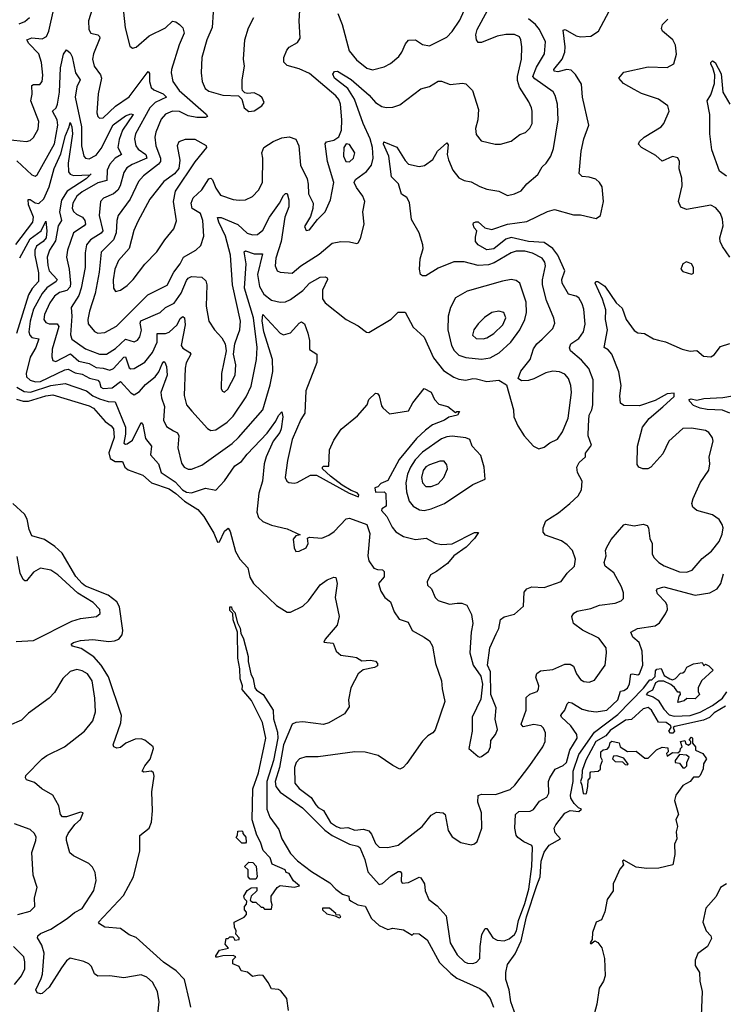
# Model space of a CAD drawing. Extents: x 1468344 to 1613994, y 525695 to 643861.
# Tile 389 of 427: x 1578415 to 1582468, y 611512 to 617182. Entities that reach past the tile are written whole.
import ezdxf

# ---------------------------------------------------------------- set-up
doc = ezdxf.new("R2010")
doc.units = 0

msp = doc.modelspace()

# ---------------------------------------------------------------- linework, layer by layer
at = {"layer": '0CON10XD'}
for points in [[(1578507.6, 615295), (1578475, 615239.2), (1578451.9, 615145), (1578455, 615124.5), (1578475.2, 615105.2), (1578506.9, 615096.9), (1578535, 615098.4), (1578675, 615165.2), (1578695, 615169.6), (1578735, 615147.6), (1578775, 615140.8), (1578818, 615118), (1578865, 615105.2), (1578874.2, 615095), (1578882.4, 615065), (1578895, 615057.6), (1578947.8, 615062.2), (1578995, 615098.4), (1579055, 615032.5), (1579075, 615020.9), (1579105, 615040), (1579138.9, 615081.1), (1579196.1, 615125), (1579216.3, 615153.7), (1579235, 615200), (1579245, 615213.1), (1579250.2, 615210.2), (1579261.5, 615185), (1579264.1, 615135), (1579228.1, 615035), (1579231.9, 615005), (1579250, 614955), (1579243.8, 614875), (1579259.7, 614839.7), (1579300, 614815), (1579323.4, 614803.4), (1579332.3, 614785), (1579326.2, 614716.2), (1579347, 614627), (1579361.4, 614605), (1579385, 614593.6), (1579405, 614593.8), (1579465, 614616.2), (1579638.2, 614741.8), (1579675.2, 614774.8), (1579815, 614934.5), (1579858.1, 615078.1), (1579873, 615155), (1579871, 615225), (1579820.7, 615385), (1579812.4, 615447.6), (1579815, 615483.3), (1579915, 615376.5), (1579935, 615366.2), (1579975, 615377.9), (1580025, 615434.3), (1580038.6, 615441.4), (1580055, 615431.2), (1580075, 615376.7), (1580083.5, 615335), (1580085, 615282.5), (1580126.4, 615256.4), (1580126.8, 615206.8), (1580063.5, 615045), (1580057.5, 614915), (1580035, 614880), (1579983.6, 614765), (1579956.9, 614643.1), (1579944.6, 614544.6), (1579954.2, 614525), (1579965, 614517.5), (1579995, 614513.5), (1580012.6, 614517.4), (1580090.7, 614559.3), (1580125, 614559.6), (1580312, 614455), (1580366, 614434), (1580367.5, 614445), (1580358, 614458), (1580325, 614470), (1580271.7, 614501.7), (1580205, 614554), (1580160, 614595), (1580160, 614605), (1580165, 614610), (1580195, 614610), (1580200, 614705), (1580225, 614760), (1580266.7, 614823.3), (1580360, 614900), (1580416, 614964), (1580426, 614995), (1580465, 615030.8), (1580475, 615030), (1580486.3, 615016.3), (1580498.8, 614958.8), (1580506.8, 614946.8), (1580545, 614912), (1580655, 614930), (1580678.8, 614975), (1580745, 615058.8), (1580785, 615036), (1580804, 614995), (1580828.5, 614968.5), (1580880, 614955), (1580925, 614920), (1580933.6, 614926.4), (1580947.5, 614925), (1580937.5, 614905), (1580886.9, 614893.1), (1580862, 614875), (1580792.1, 614847.9), (1580751.5, 614818.5), (1580700.2, 614769.8), (1580600.3, 614649.7), (1580535, 614527.5), (1580495, 614510), (1580478.3, 614491.7), (1580460, 614485), (1580465, 614460), (1580515, 614462.5), (1580523.6, 614453.6), (1580525, 614380), (1580501.2, 614365), (1580498, 614355), (1580530.3, 614320.3), (1580559.5, 614259.5), (1580581.9, 614231.9), (1580625.3, 614205.3), (1580695, 614188.6), (1580755.5, 614195.5), (1580807.9, 614167.9), (1580845, 614160), (1580905, 614162.8), (1581035, 614228.5), (1581058.3, 614228.3), (1581035, 614194.7), (1580986.1, 614145), (1580915, 614094.7), (1580879.5, 614050.5), (1580816.5, 614003.5), (1580781.1, 613985), (1580761.4, 613945), (1580764, 613925), (1580786.2, 613905), (1580807.8, 613855), (1580825, 613836.5), (1580890, 613815), (1580935, 613821.4), (1580961.7, 613821.7), (1580990.5, 613810.5), (1581017, 613757), (1581024.4, 613705), (1581014.5, 613655), (1581008.1, 613535), (1581026, 613465), (1581071.7, 613401.7), (1581080.8, 613355), (1581070.9, 613269.1), (1581020.5, 613165), (1581020.4, 613085), (1581002.5, 612985), (1581055, 612938.8), (1581065, 612934.2), (1581075, 612938), (1581115, 612968), (1581126.4, 612993.6), (1581129.1, 613030.9), (1581155, 613065.7), (1581167.5, 613095), (1581154, 613154), (1581159.4, 613219.4), (1581127.8, 613295), (1581125.9, 613425.9), (1581108.8, 613465), (1581122.5, 613565), (1581160, 613645), (1581174, 613675), (1581185, 613726.7), (1581206.1, 613743.9), (1581265, 613758.8), (1581316.2, 613805), (1581320, 613885), (1581335, 613904.2), (1581365, 613915.5), (1581435, 613912.3), (1581533.5, 613946.5), (1581568.5, 613995), (1581610, 614035), (1581616.9, 614075), (1581598.5, 614125), (1581567.7, 614157.7), (1581535, 614180.8), (1581443.9, 614213.9), (1581430.8, 614230.8), (1581430, 614255), (1581446, 614295), (1581518.5, 614341.5), (1581584.2, 614395), (1581631.1, 614438.9), (1581651.4, 614475), (1581654.4, 614524.4), (1581627.8, 614575), (1581624.3, 614605), (1581638.1, 614631.9), (1581673.3, 614665), (1581674.3, 614685), (1581708.3, 614731.7), (1581690, 614785), (1581690.8, 614845), (1581694.6, 614905), (1581710, 614935), (1581715.8, 614964.2), (1581717.1, 615107.1), (1581692.2, 615172.2), (1581650.6, 615220.6), (1581587.1, 615275), (1581582.2, 615292.2), (1581590, 615315), (1581634.6, 615345), (1581661.5, 615385), (1581672.2, 615427.8), (1581664.7, 615515), (1581655.3, 615545.3), (1581635, 615579.4), (1581619.9, 615589.9), (1581575, 615601.5), (1581538.9, 615665), (1581537.8, 615685), (1581554.8, 615735), (1581515, 615826.4), (1581484.8, 615865), (1581435, 615897.8), (1581345, 615904.1), (1581245, 615927.7), (1581215, 615918.8), (1581145, 615862), (1581105, 615856.3), (1581055.6, 615885), (1581040.8, 615905), (1581040.8, 615929.2), (1581048.8, 615965), (1581032.7, 615982.7), (1581027.7, 616002.3), (1581028.3, 616011.7), (1581041.9, 616018.1), (1581055, 616016.9), (1581093.1, 615983.1), (1581135, 615973.6), (1581224.8, 616005.2), (1581335, 616019.7), (1581455, 616076.9), (1581495, 616088.9), (1581605, 616058.1), (1581645, 616057.5), (1581735, 616037.5), (1581760, 616055), (1581776.7, 616135), (1581769.5, 616219.5), (1581753.8, 616245), (1581732.9, 616262.9), (1581695, 616274.4), (1581655, 616278.1), (1581636.8, 616296.8), (1581649.4, 616425), (1581664.5, 616495), (1581692.2, 616575), (1581656.4, 616735), (1581650, 616810), (1581616.1, 616866.1), (1581591.8, 616891.8), (1581565.8, 616895.8), (1581515, 616882.3), (1581492.5, 616885), (1581491.5, 616895), (1581540.3, 616955), (1581554.8, 616995), (1581557, 617025), (1581545, 617122.5), (1581556.7, 617125), (1581619.3, 617089.3), (1581645, 617082.5), (1581705, 617087.1), (1581748, 617115), (1581870, 617345)], [(1578345, 616491.1), (1578455, 616480.6), (1578475, 616487.1), (1578495, 616504.3), (1578522.1, 616552.1), (1578524.5, 616595), (1578478.9, 616715), (1578487.3, 616752.7), (1578485, 616802), (1578495, 616808.8), (1578530.5, 616809.5), (1578544.4, 616825), (1578548.1, 616861.9), (1578541.3, 616935), (1578525.3, 616985), (1578467.6, 617045), (1578456.5, 617065), (1578485, 617077.5), (1578545, 617071.4), (1578569.6, 617085), (1578583.4, 617115), (1578610.8, 617245)], [(1578832.5, 617242.5), (1578810.8, 617175), (1578813.8, 617125), (1578825, 617104.4), (1578865, 617094.4), (1578875, 617086), (1578876.2, 617076.2), (1578840, 616985), (1578833.8, 616955), (1578844.7, 616914.7), (1578879.6, 616865), (1578885.4, 616845), (1578867.8, 616755), (1578859.4, 616645), (1578865, 616623.8), (1578875, 616614.3), (1578895, 616616.9), (1578966, 616684), (1579045, 616737.5), (1579155, 616883.8), (1579162.5, 616872.5), (1579162.7, 616825), (1579172, 616792), (1579188.2, 616778.2), (1579240.7, 616755), (1579261.2, 616735), (1579195, 616705.5), (1579164.5, 616674.5), (1579081.6, 616525), (1579076.6, 616495), (1579084.7, 616455), (1579097.1, 616437.1), (1579140.6, 616405), (1579147.1, 616385), (1579061.9, 616348.1), (1579032.2, 616327.8), (1579015, 616301.4), (1578994, 616225), (1578980.5, 616199.5), (1578955, 616179.2), (1578896.9, 616153.1), (1578880.4, 616135), (1578871.9, 616055), (1578893, 615965), (1578885, 615953.4), (1578823.1, 615915), (1578800.6, 615885), (1578791.5, 615838.5), (1578791.6, 615755), (1578768.8, 615635), (1578755, 615592.7), (1578710.8, 615525), (1578715.7, 615475), (1578707.6, 615367.6), (1578715, 615342.7), (1578795, 615286.3), (1578875, 615255.3), (1578915, 615255.2), (1578967.5, 615287.5), (1579025, 615341.6), (1579074.1, 615325.9), (1579093.8, 615336.2), (1579106.6, 615355), (1579116.3, 615393.7), (1579109.2, 615435), (1579112.4, 615447.6), (1579223.5, 615496.5), (1579255.2, 615524.8), (1579305, 615550.3), (1579345, 615607.3), (1579375, 615680.5), (1579385, 615693.8), (1579405, 615702.1), (1579465, 615700), (1579487.4, 615677.4), (1579493.8, 615655), (1579488.3, 615531.7), (1579504.4, 615445), (1579537.5, 615395), (1579579.8, 615349.8), (1579598, 615315), (1579604, 615275), (1579577.5, 615145), (1579576.1, 615056.1), (1579582.7, 615042.7), (1579595, 615036.7), (1579614, 615055), (1579655.5, 615135.5), (1579660, 615195), (1579646, 615255), (1579654.2, 615315), (1579669.3, 615359.3), (1579682.1, 615395), (1579685.9, 615445), (1579641.5, 615655), (1579628.4, 615825), (1579601.1, 615935), (1579561.2, 616015), (1579555, 616042.5), (1579575, 616042.5), (1579672.1, 616002.1), (1579725, 615952.9), (1579756.4, 615943.6), (1579785, 615944.5), (1579815, 615970), (1579854.5, 616045.5), (1579911.4, 616125), (1579935, 616169.4), (1579945, 616181.4), (1579955, 616180), (1579965.2, 616145), (1579964.7, 616105), (1579941.9, 616045), (1579920.4, 615905), (1579890.8, 615809.3), (1579886.5, 615765), (1579897.5, 615735), (1579915, 615727.5), (1579985, 615722.2), (1580034.4, 615765), (1580138.9, 615831.1), (1580215, 615895.6), (1580265, 615904.4), (1580315, 615902.9), (1580356.1, 615893.9), (1580365, 615897.5), (1580378.8, 615921.2), (1580398.6, 616005), (1580390.6, 616075), (1580402, 616135), (1580390.8, 616165), (1580354.8, 616214.8), (1580341.2, 616245), (1580349.4, 616260.6), (1580412.4, 616307.6), (1580440.4, 616345), (1580450.8, 616385), (1580446.8, 616445), (1580432.8, 616495), (1580392.8, 616585), (1580343.3, 616725), (1580304.4, 616785), (1580229, 616845), (1580218.8, 616868.8), (1580227.4, 616882.6), (1580245, 616885.8), (1580325, 616837.7), (1580427.8, 616747.8), (1580465, 616704.6), (1580501.5, 616681.5), (1580525, 616676.2), (1580565, 616678.8), (1580605, 616691.1), (1580725, 616783.8), (1580775, 616797.5), (1580825, 616827.5), (1580845, 616827.1), (1580895, 616808.6), (1580965, 616816.9), (1580985, 616813.1), (1581022.5, 616775), (1581056.9, 616665), (1581054.4, 616605.6), (1581040, 616555), (1581045, 616520), (1581073.3, 616485), (1581154.3, 616464.3), (1581185, 616465.8), (1581245, 616482.5), (1581295, 616521.4), (1581328.5, 616531.5), (1581353, 616557), (1581367.1, 616585), (1581366.2, 616655), (1581363.6, 616675), (1581348, 616708), (1581294.2, 616794.2), (1581282.2, 616832.2), (1581282.4, 616855), (1581305.9, 616955), (1581306.9, 617025), (1581302.1, 617065), (1581293.1, 617083.1), (1581265, 617097.1), (1581215, 617095.9), (1581165, 617086.2), (1581075, 617049.6), (1581055, 617050.6), (1581045.4, 617065.4), (1581043.1, 617095), (1581049.2, 617125), (1581109.7, 617235)], [(1579012.5, 617225), (1579021.9, 617135), (1579050.3, 617030.3), (1579065, 617018.8), (1579085, 617024), (1579161.7, 617088.3), (1579254.6, 617135.4), (1579295, 617172.5), (1579315, 617170), (1579336.2, 617155), (1579354.5, 617134.5), (1579362.1, 617105), (1579332.9, 617037.1), (1579288.9, 616895), (1579286.9, 616875), (1579296.2, 616825), (1579333.2, 616775), (1579488.1, 616638.1), (1579495.8, 616625), (1579485, 616619.4), (1579435, 616618.9), (1579385, 616627.6), (1579335, 616652.3), (1579295, 616655.3), (1579255, 616637.7), (1579230.6, 616609.4), (1579200, 616535), (1579194.2, 616505), (1579198.8, 616455), (1579226.8, 616385), (1579226.2, 616365), (1579215, 616350.4), (1579127.5, 616282.5), (1579099.7, 616250.3), (1579051.4, 616148.6), (1578982.5, 616055), (1578974.2, 616025), (1578970.6, 615955), (1578955.3, 615915), (1578885, 615842.9), (1578873, 615727), (1578849.1, 615605), (1578817, 615503), (1578807.5, 615455), (1578809.4, 615429.4), (1578845.9, 615385.9), (1578866, 615376), (1578905, 615379.6), (1578972.8, 615417.2), (1579153.4, 615596.6), (1579265, 615652.2), (1579302.2, 615727.8), (1579338.8, 615775), (1579359.4, 615815), (1579428.6, 615855), (1579458, 615882), (1579474.7, 615935.3), (1579470.4, 616025), (1579455.7, 616065.7), (1579408.8, 616095), (1579403.6, 616125), (1579413.7, 616156.3), (1579465, 616202.5), (1579505, 616266.1), (1579515, 616269.1), (1579525, 616260), (1579545, 616211.5), (1579570.9, 616170.9), (1579645, 616147.1), (1579678.3, 616141.7), (1579715, 616144.5), (1579755, 616164.4), (1579789.7, 616200.3), (1579813.5, 616245), (1579815.5, 616385), (1579809.5, 616415), (1579821.5, 616445), (1579875, 616479.6), (1579925, 616501.2), (1579966.4, 616506.4), (1580004.6, 616494.6), (1580023.3, 616455), (1580033.1, 616345), (1580070, 616265), (1580077.3, 616235), (1580078.9, 616178.9), (1580104.5, 616125), (1580103.5, 616095), (1580090.9, 616049.1), (1580055, 615990), (1580065, 615968.8), (1580085, 615972.5), (1580129.6, 616030.4), (1580175, 616075.6), (1580205.3, 616145), (1580224.1, 616245), (1580188.2, 616365), (1580173.9, 616466.1), (1580181.7, 616478.3), (1580225, 616487.5), (1580253, 616507), (1580268, 616545), (1580269.5, 616605), (1580263.1, 616695), (1580252.2, 616722.2), (1580235, 616742.7), (1580085, 616871.5), (1580025, 616899.1), (1579955, 616918.1), (1579937.3, 616937.3), (1579935.4, 616965), (1579953.3, 617006.7), (1579967, 617023), (1580015, 617050), (1580031.1, 617075), (1580025.3, 617175.3), (1580028.6, 617235)], [(1579529.6, 617225), (1579523.9, 617136.1), (1579492.7, 617065), (1579463.8, 616965), (1579460.9, 616875), (1579466.2, 616825), (1579483.9, 616785), (1579505, 616769.6), (1579585, 616747.8), (1579675, 616742.5), (1579693.6, 616723.6), (1579708.8, 616675), (1579735, 616654), (1579765, 616656.2), (1579810, 616685), (1579823.3, 616705), (1579812.3, 616732.3), (1579796.7, 616745), (1579765, 616760), (1579726.4, 616756.4), (1579711.2, 616761.2), (1579697.5, 616775), (1579696.7, 616785), (1579695.8, 616835), (1579710.6, 616915), (1579704.4, 616955), (1579711.1, 617065), (1579732.2, 617135), (1579762.9, 617195)], [(1580247.2, 617217.2), (1580271.8, 617155), (1580311.7, 617001.7), (1580355, 616951.5), (1580415, 616902.1), (1580447, 616893), (1580515, 616910.6), (1580549.8, 616930.2), (1580599.2, 616970.8), (1580616.4, 616995), (1580636.7, 617043.3), (1580655, 617063.1), (1580695, 617065.6), (1580735, 617038.9), (1580775, 617032.2), (1580875, 617081.5), (1580905, 617113.1), (1580950, 617180), (1580974.1, 617235)], [(1578398.4, 616368.4), (1578485, 616288.5), (1578505, 616281.4), (1578515, 616288.6), (1578615, 616466.7), (1578634.5, 616575), (1578631.6, 616605), (1578604.7, 616655), (1578624.8, 616675.2), (1578632.1, 616695), (1578644.5, 616765), (1578650.6, 616905), (1578666.6, 616983.4), (1578685, 617007.5), (1578705, 616990.6), (1578717.9, 616967.9), (1578735.9, 616875), (1578764.2, 616835), (1578743.2, 616795), (1578734.8, 616735), (1578770.3, 616565), (1578770.9, 616455), (1578785.3, 616395.3), (1578795, 616384.6), (1578815, 616380.3), (1578855, 616401.8), (1578885, 616439.2), (1578953.8, 616576.2), (1579025, 616628.4), (1579055, 616639.1), (1579068.2, 616635), (1579007.4, 616545), (1578987.9, 616492.1), (1578980, 616445), (1579002.2, 616405), (1578965, 616384.8), (1578935, 616349.1), (1578919, 616315), (1578917.4, 616255), (1578865, 616242.1), (1578775, 616190.9), (1578745, 616164.7), (1578721.4, 616125), (1578717.4, 616097.4), (1578725, 616077.8), (1578742.2, 616062.2), (1578777.3, 616045), (1578789.7, 616025), (1578793.4, 616005), (1578786.1, 615993.9), (1578725.2, 615954.8), (1578690.3, 615855), (1578685.4, 615815), (1578699.5, 615745), (1578707.9, 615665), (1578705, 615643.3), (1578687.3, 615622.7), (1578645, 615610.8), (1578615, 615588.9), (1578588.9, 615551.1), (1578557, 615485), (1578554.7, 615455), (1578565, 615437.7), (1578585, 615430.2), (1578630.8, 615430.7), (1578640.4, 615415), (1578602.2, 615285), (1578599.3, 615240.7), (1578605, 615218.6), (1578624.1, 615214.1), (1578707.1, 615257.1), (1578755, 615214.8), (1578815, 615201.2), (1578855, 615179.4), (1578895.7, 615175.7), (1578935, 615162.8), (1578955, 615172.7), (1579015, 615239.1), (1579025, 615239.5), (1579045, 615177.8), (1579055, 615171.8), (1579075, 615172.9), (1579135, 615210.4), (1579179.7, 615265), (1579206.5, 615325), (1579206.2, 615373.8), (1579255, 615373.9), (1579275, 615381.9), (1579322.8, 615425), (1579339.2, 615460.9), (1579355, 615471.8), (1579365.2, 615465.2), (1579367.6, 615425), (1579344.1, 615305), (1579355, 615290), (1579395.8, 615265.8), (1579400, 615255), (1579373.6, 615205), (1579367.3, 615175), (1579363, 615017), (1579375, 614964.2), (1579407.3, 614927.3), (1579497.2, 614827.2), (1579516.6, 614816.6), (1579545, 614820.4), (1579610, 614865), (1579645, 614899.2), (1579720.2, 615009.8), (1579748.6, 615071.4), (1579779.3, 615225), (1579783.6, 615295), (1579760.9, 615465), (1579710.2, 615635), (1579718.5, 615775), (1579708.1, 615845), (1579715, 615850.5), (1579765, 615833.8), (1579812.7, 615832.7), (1579785.2, 615714.8), (1579796.4, 615645), (1579822, 615602), (1579865, 615566.8), (1579915, 615554.5), (1579945, 615556.5), (1579975, 615571.2), (1580045, 615623.2), (1580084.6, 615665), (1580145, 615698.5), (1580175, 615701.1), (1580185.8, 615695), (1580187.5, 615685), (1580159.1, 615625), (1580159.5, 615575), (1580175, 615551.9), (1580295, 615455.8), (1580365, 615418.8), (1580411.7, 615381.7), (1580425, 615380), (1580555, 615458), (1580595, 615496.7), (1580635, 615496.7), (1580680.9, 615410.9), (1580745, 615352.9), (1580799.2, 615235), (1580855, 615161.5), (1580915, 615123.8), (1580945, 615112.3), (1580985, 615105.4), (1581025, 615115.4), (1581045.9, 615114.1), (1581105, 615097.3), (1581175, 615105.7), (1581219.3, 615079.3), (1581259.4, 614935), (1581261.1, 614895), (1581283.5, 614843.5), (1581320.5, 614785), (1581375, 614725.5), (1581405, 614711.1), (1581435, 614719.4), (1581469.2, 614745), (1581512.9, 614767.1), (1581542.2, 614807.8), (1581573.6, 614886.4), (1581593.6, 615035), (1581589.5, 615075), (1581575.4, 615115), (1581555, 615140.4), (1581525, 615154.6), (1581485, 615157.2), (1581445, 615148.7), (1581376.3, 615113.6), (1581345, 615104.6), (1581305, 615102), (1581286.7, 615115), (1581301.7, 615158.3), (1581355.8, 615225), (1581373.9, 615286.1), (1581394.1, 615315.9), (1581425, 615341.2), (1581485, 615404.3), (1581497.1, 615435), (1581492.3, 615462.3), (1581448.7, 615565), (1581426.9, 615655), (1581426.3, 615683.6), (1581442.7, 615765), (1581439.3, 615785), (1581425, 615809.2), (1581368, 615838), (1581325, 615848), (1581275, 615849.5), (1581245, 615839.2), (1581148.6, 615781.4), (1581115, 615769.5), (1581055.8, 615765.8), (1580975, 615787.7), (1580915, 615787.5), (1580825, 615751.1), (1580755, 615706), (1580735, 615706.2), (1580724.3, 615714.3), (1580718.1, 615745), (1580722.5, 615805), (1580738.6, 615865), (1580737.1, 615885), (1580715.5, 615955), (1580671.9, 616031.9), (1580659.2, 616129.2), (1580645, 616157.5), (1580615, 616176.2), (1580597.4, 616237.4), (1580556.7, 616276.7), (1580541.2, 616395), (1580510.9, 616465), (1580511.9, 616478.1), (1580586.9, 616446.9), (1580635, 616370.5), (1580655, 616349.1), (1580715, 616335.7), (1580747, 616343), (1580795, 616375.8), (1580821.9, 616425), (1580875, 616473.3), (1580882, 616462), (1580878, 616405), (1580884.7, 616375), (1580909.5, 616315), (1580945, 616270.6), (1580975, 616256.7), (1581015, 616248.5), (1581065, 616220.4), (1581106.2, 616206.2), (1581174.6, 616194.6), (1581225, 616169.4), (1581265, 616178.1), (1581302.8, 616197.2), (1581335, 616237.1), (1581400.2, 616289.8), (1581424.4, 616335), (1581446.9, 616355), (1581473.8, 616396.2), (1581489.4, 616440.6), (1581517.1, 616605), (1581513.4, 616695), (1581499.6, 616745), (1581486.7, 616766.7), (1581381.2, 616841.2), (1581371.4, 616855), (1581390.7, 616909.3), (1581437.5, 616985), (1581443.8, 617055), (1581409.7, 617125), (1581386.7, 617155), (1581345, 617187.3)], [(1578412.8, 617157.2), (1578445, 617170.7), (1578472.1, 617195)], [(1582504.5, 615815), (1582462.1, 615875), (1582448.5, 615905), (1582447.8, 615925), (1582467.3, 615995), (1582463.7, 616033.7), (1582451.1, 616065), (1582425, 616098.6), (1582395, 616114.4), (1582255, 616089.2), (1582222.3, 616102.3), (1582210, 616135), (1582230.9, 616225), (1582228.6, 616268.6), (1582213, 616323), (1582215.6, 616365), (1582205, 616387.1), (1582175, 616394.4), (1582115, 616368), (1582078.9, 616398.9), (1581996.2, 616445), (1581980, 616465), (1581985, 616480), (1582012, 616505), (1582108.8, 616565), (1582125.6, 616584.4), (1582156.2, 616655), (1582148.6, 616685), (1582094.2, 616725), (1581996.9, 616756.9), (1581955, 616779.1), (1581892.5, 616815), (1581866, 616845), (1581895, 616880), (1582035, 616910.6), (1582144.3, 616905.7), (1582181.7, 616928.3), (1582197, 616983), (1582192.2, 617035), (1582176.9, 617065), (1582117.5, 617115), (1582112.1, 617132.1), (1582117.1, 617155), (1582148.1, 617185)], [(1582485, 616280), (1582445, 616308.8), (1582402, 616432), (1582390, 616525), (1582389.2, 616635), (1582374, 616715), (1582395, 616750), (1582417.5, 616815), (1582418, 616865), (1582407.5, 616905), (1582395.6, 616925), (1582395.8, 616935), (1582405, 616944.2), (1582421.1, 616935), (1582455, 616869.4), (1582465, 616764.2), (1582505.9, 616695.9)], [(1578393.1, 615886.9), (1578491.1, 616015), (1578494.8, 616045), (1578465.9, 616115), (1578464.2, 616145.8), (1578475, 616146.4), (1578505, 616127.7), (1578525, 616124), (1578555, 616150), (1578585, 616220), (1578614.3, 616325), (1578651.2, 616408.8), (1578678.4, 616515), (1578700.7, 616565), (1578705, 616590), (1578715.2, 616565), (1578719.2, 616525), (1578693.5, 616355), (1578697.1, 616305), (1578705, 616292.3), (1578725, 616284.8), (1578820.7, 616289.3), (1578826.2, 616295), (1578820.7, 616289.3), (1578797.1, 616265), (1578688.3, 616195), (1578656.6, 616143.4), (1578644, 616075), (1578656.4, 616025), (1578635.7, 615995), (1578620.9, 615909.1), (1578586.5, 615855), (1578573.9, 615815), (1578576.5, 615766.5), (1578585.2, 615735), (1578630, 615685), (1578625.7, 615674.3), (1578571.5, 615638.5), (1578544.8, 615605), (1578495.1, 615514.9), (1578475.8, 615445), (1578468.4, 615385), (1578472.6, 615365), (1578485, 615351.8), (1578524.5, 615344.5), (1578507.6, 615295)], [(1578967.1, 615617.1), (1578995, 615623.6), (1579035, 615651.8), (1579068.2, 615685), (1579135, 615774.4), (1579205.6, 615845), (1579251.5, 615915), (1579303.3, 615976.7), (1579317.4, 616022.6), (1579301.6, 616135), (1579312.1, 616195), (1579426.1, 616363.9), (1579492.5, 616445), (1579490, 616455), (1579425, 616491.9), (1579367.6, 616492.4), (1579332.4, 616477.6), (1579321.9, 616455), (1579337.8, 616372.2), (1579331.4, 616325), (1579306, 616295), (1579245, 616249.4), (1579165, 616148.5), (1579095, 616020.6), (1579072.7, 615967.3), (1579046.2, 615865), (1578985, 615794.4), (1578963.2, 615745), (1578953.1, 615683.1), (1578955.5, 615635.5), (1578967.1, 615617.1)], [(1580315, 616363.1), (1580337.9, 616385), (1580344.4, 616415), (1580315, 616463.3), (1580295, 616467.5), (1580281.2, 616445), (1580280.5, 616395), (1580294.4, 616365), (1580315, 616363.1)], [(1578415, 615811.2), (1578475, 615920.6), (1578537.8, 615965), (1578565, 616022.5), (1578571.6, 615965), (1578567.6, 615925), (1578551.1, 615905), (1578511.5, 615878.5), (1578502, 615855), (1578502.6, 615825), (1578522.7, 615725), (1578523.9, 615675), (1578486.4, 615633.6), (1578465, 615597.3), (1578396.1, 615373.9)], [(1582285, 615716.7), (1582295, 615722.5), (1582295.8, 615755), (1582285, 615776.2), (1582255, 615787.1), (1582235, 615776.7), (1582223.8, 615745), (1582235, 615732.5), (1582285, 615716.7)], [(1581075, 615227.5), (1581125, 615234.3), (1581177.5, 615262.5), (1581244.7, 615325), (1581295.8, 615395), (1581323.8, 615455), (1581333.8, 615496.2), (1581331.2, 615555), (1581295.4, 615665.4), (1581275, 615680.8), (1581245, 615685.7), (1581195, 615676.4), (1580991.9, 615618.1), (1580925, 615579.2), (1580896.7, 615525), (1580883.5, 615475), (1580881.8, 615395), (1580902.2, 615305), (1580917.2, 615277.2), (1580945, 615250.4), (1580985, 615236.4), (1581075, 615227.5)], [(1582118.4, 614951.5), (1582185, 615012.6), (1582185, 615030.8), (1582145, 615027.5), (1582075, 614988.9), (1581985, 614958.8), (1581895, 614959.2), (1581875, 614973.3), (1581871.8, 615015), (1581879.2, 615075), (1581865, 615154.2), (1581826.1, 615255), (1581805, 615281.5), (1581781.9, 615295), (1581800.8, 615395), (1581788.9, 615455), (1581791.4, 615511.4), (1581772.1, 615572.1), (1581728.8, 615665), (1581732.5, 615675), (1581745, 615673.8), (1581785, 615647.5), (1581851.2, 615551.2), (1581885, 615520.8), (1581908.9, 615455), (1581955, 615391.8), (1581975, 615379.4), (1582014.3, 615374.3), (1582065, 615343.8), (1582095, 615336), (1582135, 615325.8), (1582230, 615285), (1582277, 615273), (1582315, 615276.2), (1582354.2, 615244.2), (1582395, 615240.8), (1582415, 615252.7), (1582450.6, 615299.4), (1582505, 615316.2)], [(1581085, 615344.6), (1581105, 615349.5), (1581145, 615374.5), (1581197.3, 615425), (1581215.4, 615465), (1581204.2, 615495), (1581175, 615503.5), (1581135, 615495.5), (1581092.7, 615467.3), (1581055, 615430), (1581030, 615395), (1581023.1, 615365), (1581045, 615346.7), (1581085, 615344.6)], [(1578398.9, 615065), (1578441.6, 615041.6), (1578477.3, 615037.3), (1578595, 615074.6), (1578676.2, 615086.2), (1578799.5, 615045), (1578835.9, 615015.9), (1578875, 614999.3), (1578925, 614983.5), (1578965, 614981.2), (1579023.7, 614835), (1579024.4, 614795.6), (1579015, 614744), (1579025, 614736.7), (1579035, 614738.8), (1579065, 614759.5), (1579115, 614861.2), (1579125, 614850), (1579140.5, 614770.5), (1579173.5, 614725), (1579168.5, 614675), (1579214, 614624), (1579229.3, 614575), (1579311.2, 614521.2), (1579352.1, 614475), (1579375, 614460.3), (1579405, 614457.2), (1579485, 614484.7), (1579545, 614471.9), (1579595, 614526.5), (1579655, 614613.3), (1579693.3, 614636.7), (1579725, 614679.2), (1579840.2, 614799.8), (1579891.1, 614868.9), (1579905, 614902.5), (1579925, 614923.3), (1579931.1, 614895), (1579921.6, 614825), (1579914.2, 614805), (1579875.6, 614754.4), (1579834.1, 614665), (1579823.9, 614623.9), (1579813.2, 614525), (1579792, 614455), (1579780.6, 614345), (1579790, 614315), (1579815, 614292.5), (1579865, 614270), (1579955, 614249.4), (1580030, 614215), (1580005, 614210), (1579990.3, 614189.7), (1579995, 614140), (1580005, 614120), (1580025, 614122), (1580065, 614141.2), (1580076.2, 614165), (1580073.3, 614196.7), (1580085, 614201.2), (1580155, 614196.4), (1580195, 614212.9), (1580225.6, 614235), (1580295, 614307.8), (1580315, 614310.5), (1580415.2, 614275.2), (1580432.6, 614222.6), (1580420, 614095), (1580426.3, 614066.3), (1580453.9, 614023.9), (1580475, 614015.6), (1580504.3, 614014.3), (1580514.2, 614004.2), (1580515, 613973.3), (1580481.9, 613935), (1580495, 613890), (1580518.8, 613855), (1580550, 613830), (1580572.6, 613772.6), (1580599.8, 613729.8), (1580651.7, 613711.7), (1580676.2, 613665), (1580745.3, 613625.3), (1580775.7, 613605), (1580792.5, 613575), (1580810.6, 613475), (1580844.3, 613375), (1580847.6, 613327.6), (1580863.5, 613255), (1580807.2, 613092.8), (1580794, 613075), (1580765, 613057.5), (1580735, 613026), (1580645, 612898.8), (1580623.3, 612875), (1580605, 612866.2), (1580565, 612886), (1580480, 612945), (1580404.1, 612964.1), (1580344.5, 612965.5), (1580135, 612936.9), (1580063.2, 612936.8), (1580026.2, 612925), (1580007.1, 612905), (1579997.8, 612875), (1579999.5, 612785), (1580025, 612753.5), (1580093.4, 612703.4), (1580120.6, 612660.6), (1580134.6, 612645), (1580165, 612627.3), (1580205, 612558), (1580238.9, 612535), (1580265, 612526.4), (1580305, 612530.5), (1580345, 612515.3), (1580395, 612520.8), (1580425, 612510), (1580442, 612492), (1580465, 612438), (1580485, 612415.8), (1580535, 612414.4), (1580595, 612428.1), (1580732.5, 612535), (1580785, 612600.8), (1580815, 612618), (1580854.2, 612614.2), (1580865.3, 612605.3), (1580882.2, 612512.2), (1580905.6, 612475.6), (1580955, 612442.5), (1581015, 612430), (1581035, 612436.2), (1581050.5, 612449.5), (1581077.5, 612525), (1581074.5, 612615), (1581054.6, 612675.4), (1581055.5, 612714.5), (1581075, 612722.2), (1581155, 612719.2), (1581240.5, 612749.5), (1581267.3, 612772.7), (1581353.4, 612886.6), (1581428.9, 612995), (1581441.1, 613025), (1581442.7, 613075), (1581431.9, 613101.9), (1581418.6, 613115), (1581377.1, 613122.9), (1581315, 613110.4), (1581304.1, 613124.1), (1581331.3, 613205), (1581332.1, 613277.9), (1581352.4, 613297.6), (1581395, 613312.9), (1581403.5, 613326.5), (1581404.5, 613345), (1581388.5, 613395), (1581392.8, 613417.2), (1581415, 613432.2), (1581485, 613440), (1581555, 613470), (1581585, 613470.6), (1581605, 613458), (1581622.2, 613415), (1581645, 613382), (1581665, 613370), (1581695, 613366), (1581725, 613378), (1581786.9, 613465), (1581795.6, 613535), (1581791.9, 613565), (1581750.5, 613620.5), (1581656, 613666), (1581604.2, 613705), (1581595.8, 613745), (1581606, 613765), (1581625, 613776.4), (1581705, 613791.5), (1581755, 613810.9), (1581845, 613821.9), (1581878.8, 613835), (1581892.1, 613847.9), (1581892.1, 613882.1), (1581881.4, 613915), (1581836.1, 613996.1), (1581787.5, 614035), (1581780.5, 614055), (1581793.6, 614095), (1581789.6, 614125), (1581796.7, 614145), (1581821.9, 614188.1), (1581895, 614272), (1581905, 614275.8), (1581955, 614267.5), (1582005, 614277.5), (1582028.6, 614268.6), (1582036, 614255), (1582044.4, 614195), (1582057.8, 614165), (1582058.2, 614105), (1582066.7, 614085), (1582095.7, 614055.7), (1582126.1, 614036.1), (1582215, 614002.2), (1582255, 613999.3), (1582288, 614012), (1582345, 614078.6), (1582399.8, 614120.2), (1582444.1, 614175.9), (1582460.8, 614219.2), (1582466.2, 614255), (1582461.2, 614275), (1582443.3, 614303.3), (1582405, 614330.5), (1582315, 614355.6), (1582291.4, 614375), (1582285.7, 614395), (1582293.1, 614425), (1582335, 614514), (1582385, 614587.5), (1582390.4, 614625), (1582386.4, 614665), (1582410, 614755), (1582405, 614773.8), (1582384, 614805), (1582365, 614816.5), (1582285, 614830.4), (1582235, 614827.7), (1582154.7, 614755.3), (1582118.3, 614681.7), (1582050.8, 614605), (1582032.5, 614595), (1582004.5, 614594.5), (1581981.2, 614605), (1581971.2, 614621.2), (1581973.6, 614725), (1582002.6, 614835), (1582040.2, 614885), (1582118.4, 614951.5)], [(1578396.6, 614996.6), (1578435, 614985.5), (1578465, 614985.1), (1578565, 615016.4), (1578605, 615020.6), (1578815, 614957.4), (1578839.6, 614945), (1578907.7, 614867.7), (1578942.7, 614842.7), (1578955.2, 614825), (1578958.3, 614775), (1578927.9, 614687.9), (1578936.1, 614655), (1578965, 614637.4), (1579006.7, 614636.7), (1579020.8, 614605), (1579039.1, 614589.1), (1579125, 614558.7), (1579175.1, 614515.1), (1579275, 614480.2), (1579315, 614453.6), (1579365, 614408.5), (1579440.2, 614360.2), (1579475, 614321.5), (1579533.5, 614225), (1579555, 614172.5), (1579565.4, 614174.6), (1579595, 614236.2), (1579615, 614253.3), (1579626.9, 614235), (1579658.7, 614118.7), (1579683.5, 614075), (1579728.5, 614025), (1579740.6, 613970.6), (1579760.9, 613935), (1579895, 613809.1), (1579955, 613769.5), (1579975, 613770.6), (1580045, 613804), (1580077.5, 613835), (1580145, 613927.5), (1580185, 613955.8), (1580225, 613972), (1580235, 613970), (1580244.4, 613934.4), (1580232.5, 613855), (1580254.6, 613745), (1580242.8, 613695), (1580174.5, 613615), (1580166.7, 613596.7), (1580220.9, 613590.9), (1580238.6, 613545), (1580265, 613522.2), (1580333, 613513), (1580355, 613508), (1580385, 613489.2), (1580435, 613493.1), (1580465, 613488), (1580476.2, 613475), (1580475, 613460), (1580459.1, 613450.9), (1580392.9, 613437.1), (1580365, 613413.8), (1580323, 613335), (1580308, 613265), (1580312, 613225), (1580285, 613184.6), (1580195, 613133.4), (1580165, 613122.7), (1580045, 613139.1), (1580005, 613134.7), (1579985, 613124.3), (1579935, 613005.4), (1579911.6, 612875), (1579887.2, 612795), (1579890.9, 612765), (1579915, 612732.5), (1580043.9, 612643.9), (1580173, 612515), (1580215, 612484.6)], [(1582504.5, 614915), (1582463.4, 614933.4), (1582375, 614937.5), (1582335, 614945.3), (1582295, 614960.4), (1582273.3, 614985), (1582271.2, 614995), (1582281.5, 614998.5), (1582315, 614990), (1582355, 615000.5), (1582464.6, 615005.4), (1582565, 615022.5)], [(1580745, 614356.2), (1580785, 614364.6), (1580861.9, 614395), (1581025, 614505.6), (1581096.2, 614535), (1581090, 614605), (1581071.7, 614671.7), (1581022, 614725), (1581006.7, 614765), (1580984.5, 614774.5), (1580905, 614782.5), (1580875, 614779.3), (1580845, 614767.3), (1580735, 614691.4), (1580693.5, 614646.5), (1580665.6, 614605), (1580648.8, 614565), (1580639.1, 614515), (1580642.2, 614462.2), (1580658.4, 614408.4), (1580680.5, 614380.5), (1580718.3, 614358.3), (1580745, 614356.2)], [(1580785, 614493.3), (1580825, 614508.1), (1580858.8, 614545), (1580878.5, 614595), (1580875, 614618.8), (1580859.1, 614639.1), (1580835, 614640), (1580775, 614617.6), (1580755, 614605.9), (1580738.8, 614585), (1580728.9, 614545), (1580735, 614514.4), (1580755, 614493.3), (1580785, 614493.3)], [(1579400, 611495), (1579392.4, 611532.4), (1579364, 611655), (1579316.2, 611705), (1579244.2, 611754.2), (1579085, 611896.2), (1579045, 611910.9), (1578995, 611948.2), (1578905, 611956), (1578875, 611974.2), (1578868, 611985), (1579012.6, 612137.4), (1579070.8, 612245), (1579106.5, 612395), (1579107.1, 612482.9), (1579160.6, 612525), (1579175, 612560), (1579179.5, 612625), (1579175.2, 612735), (1579188.9, 612825), (1579186.5, 612845), (1579173.8, 612853.8), (1579129.3, 612849.3), (1579121.2, 612855), (1579135.6, 612885), (1579166.7, 612923.3), (1579185.5, 612985), (1579183.1, 612995), (1579135, 613033.5), (1579115, 613041.2), (1579080.8, 613039.2), (1579026.2, 613015), (1578995, 612990.8), (1578975, 612986.2), (1578956.7, 612995), (1578954, 613005), (1578997.6, 613132.4), (1579001.8, 613175), (1578926.8, 613396.8), (1578884.7, 613464.7), (1578841.9, 613511.9), (1578769.8, 613559.8), (1578720, 613575), (1578712, 613585), (1578725.8, 613595), (1578765, 613606.4), (1578836.9, 613613.1), (1578929, 613601), (1578962, 613605), (1578985.5, 613615), (1579005, 613639.4), (1579009.8, 613665), (1578989.3, 613800.7), (1578975, 613829), (1578925, 613868.6), (1578795, 613920.5), (1578774.3, 613934.3), (1578737.8, 613975), (1578658.8, 614108.8), (1578618.2, 614148.2), (1578558.5, 614188.5), (1578485, 614210), (1578470.4, 614245), (1578457.8, 614305), (1578443.4, 614335), (1578375.8, 614395.8)], [(1578395, 613601.5), (1578495, 613606), (1578715, 613717.5), (1578765, 613733.6), (1578857.5, 613745), (1578878.7, 613761.3), (1578875.7, 613785), (1578838.1, 613825), (1578750.1, 613880.1), (1578635.6, 613985), (1578595, 614011.9), (1578535, 614022.9), (1578495, 614000), (1578455, 613950.5), (1578445, 613950), (1578435, 613958.6), (1578418.2, 613995), (1578400.1, 614090.1)], [(1580215, 612484.6), (1580315, 612433.4), (1580362.2, 612422.2), (1580374, 612414), (1580402.8, 612345), (1580420.6, 612275), (1580485, 612201.8), (1580505, 612207.5), (1580555, 612251.5), (1580595.7, 612275.7), (1580606.6, 612276.6), (1580615, 612267.5), (1580611.9, 612221.9), (1580618.3, 612208.3), (1580655, 612213.5), (1580715, 612244), (1580725, 612240), (1580746.9, 612205), (1580750.5, 612165), (1580771.9, 612115), (1580818.8, 612078.8), (1580870.8, 612020.7), (1580894.7, 611865), (1580935, 611797.1), (1580976.4, 611756.4), (1580995, 611747.5), (1581025, 611745.6), (1581045.4, 611754.6), (1581064.3, 611775), (1581066.6, 611845), (1581076.7, 611913.3), (1581095, 611948), (1581105, 611947.5), (1581140.4, 611895), (1581165, 611880), (1581205, 611876.2), (1581235, 611889.3), (1581265, 611914.3), (1581275.8, 611935), (1581287.8, 611995), (1581325, 612091.6), (1581347, 612175), (1581363.9, 612305), (1581369.3, 612415), (1581365, 612425.5), (1581317.9, 612447.9), (1581285, 612471.4), (1581275, 612486), (1581266.5, 612525), (1581270, 612605), (1581288.9, 612621.1), (1581355, 612624.4), (1581375, 612632.9), (1581409.4, 612680.6), (1581452, 612705), (1581463.2, 612726.8), (1581461.5, 612795), (1581468.2, 612815), (1581498.5, 612865), (1581545, 612887.7), (1581564.6, 612905), (1581583.3, 612975), (1581625.4, 613045), (1581623.8, 613065), (1581589.2, 613115), (1581535.3, 613165.3), (1581532.1, 613175), (1581536.9, 613185), (1581554.4, 613205.6), (1581568.3, 613241.8), (1581578.2, 613251.8), (1581595, 613247.6), (1581655, 613211.9), (1581691.3, 613201.3), (1581735, 613196.6), (1581797.1, 613205), (1581860.3, 613265), (1581875, 613314.2), (1581895, 613318.5), (1581915, 613332.9), (1581926.5, 613356.5), (1581935, 613412), (1581945, 613415.6), (1581975, 613408.5), (1581985.4, 613415), (1582004.5, 613465), (1582000.9, 613545), (1581983.1, 613595), (1581946.3, 613626.3), (1581935.8, 613655), (1581973.6, 613676.4), (1582075, 613690.9), (1582100.7, 613709.3), (1582135, 613760), (1582146.4, 613785), (1582145, 613808), (1582137.1, 613825), (1582088.3, 613875), (1582081.9, 613895), (1582087.3, 613905), (1582125, 613916.1), (1582305, 613867.5), (1582389.6, 613880.4), (1582432.2, 613905), (1582452.3, 613935), (1582468.9, 613991.1)], [(1579963.3, 611475), (1579953.3, 611545), (1579919.3, 611589.3), (1579906.4, 611596.4), (1579865, 611600), (1579847, 611637), (1579816.7, 611676.7), (1579795, 611680), (1579755, 611672.5), (1579727, 611697), (1579690, 611705), (1579680, 611730), (1579642.5, 611745), (1579643, 611767), (1579660, 611785), (1579645, 611792.5), (1579585, 611791.2), (1579555, 611783.3), (1579543.8, 611783.8), (1579545, 611790), (1579566.4, 611823.6), (1579617.5, 611835), (1579598.3, 611858.3), (1579605, 611890), (1579615, 611890), (1579625, 611900), (1579645, 611900), (1579655, 611880), (1579680, 611885), (1579680, 611895), (1579660, 611915), (1579662.5, 611935), (1579652.5, 611955), (1579650, 611985), (1579707, 612013), (1579721.7, 612028.3), (1579721.7, 612041.7), (1579710, 612055), (1579710, 612075), (1579721.7, 612088.3), (1579722.5, 612105), (1579709.3, 612119.3), (1579706, 612135), (1579725, 612166.7), (1579748.3, 612181.7), (1579780, 612185), (1579781.2, 612165), (1579747.5, 612135), (1579741.7, 612111.7), (1579755, 612100), (1579775, 612100), (1579805, 612070), (1579815, 612070), (1579825, 612060), (1579865, 612060), (1579870, 612085), (1579862.5, 612105), (1579862.5, 612135), (1579897.5, 612185), (1579915, 612196.2), (1579995, 612186.7), (1580026.1, 612193.9), (1579991.8, 612221.8), (1579966.9, 612265), (1579950.6, 612270.6), (1579944, 612285), (1579868.3, 612318.3), (1579856.7, 612355), (1579817, 612397), (1579802, 612445), (1579780.6, 612485), (1579753.1, 612573.1), (1579757, 612753), (1579790.8, 612845), (1579822.8, 612997.3), (1579831.8, 613045), (1579814.4, 613135), (1579750.9, 613260.9), (1579695.8, 613325), (1579698.1, 613345), (1579684.4, 613385), (1579683, 613443), (1579671.8, 613505), (1579668.8, 613655), (1579644, 613726), (1579641.7, 613761.7), (1579625, 613780), (1579625, 613800), (1579635, 613800), (1579637.5, 613787.5), (1579655, 613767.5), (1579668.8, 613708.8), (1579685, 613677.5), (1579688.6, 613648.6), (1579705, 613616.2), (1579730, 613515), (1579730.4, 613485), (1579745.5, 613415.5), (1579759.2, 613385), (1579768.4, 613335), (1579779.7, 613319.7), (1579816.8, 613295), (1579874.6, 613205), (1579876.2, 613156.2), (1579899.4, 613079.4), (1579902.1, 613045), (1579876.8, 612915), (1579838.4, 612795), (1579838, 612635), (1579855, 612588.9), (1579907.8, 612517.8), (1579923.9, 612465), (1579975, 612380.9), (1580015, 612337.1), (1580095, 612276.7), (1580201.7, 612211.7), (1580235, 612174.2), (1580273.3, 612145), (1580310, 612135), (1580312.5, 612115), (1580323.3, 612105), (1580362.5, 612085), (1580405, 612077.5), (1580441.3, 612005), (1580485, 611965.4), (1580535, 611941.4), (1580565, 611950), (1580625, 611940), (1580675, 611910), (1580685, 611920), (1580715, 611917.5), (1580762, 611882), (1580833.1, 611753.1), (1580898.3, 611688.3), (1580933, 611663), (1581065, 611602.5), (1581095, 611581.1), (1581125, 611544.3), (1581143.8, 611495)], [(1581272.4, 611445), (1581242.8, 611525), (1581234, 611594), (1581214.1, 611655), (1581214.7, 611695.3), (1581225, 611740), (1581268.6, 611801.4), (1581302.6, 611877.4), (1581334.2, 612015), (1581394.2, 612195), (1581412, 612245), (1581417.9, 612335), (1581435, 612387.5), (1581465, 612428), (1581530, 612465), (1581498.3, 612498.3), (1581494, 612525), (1581502, 612545), (1581555, 612612.5), (1581585, 612626.7), (1581635, 612622.5), (1581650, 612635), (1581633.3, 612643.3), (1581608.8, 612668.8), (1581589.1, 612699.1), (1581586.5, 612715), (1581602.2, 612795), (1581601.9, 612855), (1581635, 612950.5), (1581725, 613078.9), (1581859.1, 613180.9), (1582008.3, 613331.7), (1582045, 613380), (1582055, 613380), (1582075, 613400), (1582077.7, 613432.3), (1582085, 613441.2), (1582110, 613445), (1582127.5, 613405), (1582160, 613385), (1582175, 613380), (1582192.5, 613387.5), (1582221.7, 613418.3), (1582235, 613420), (1582245, 613430), (1582257, 613453), (1582295, 613472.5), (1582345, 613480), (1582355, 613460), (1582365, 613470), (1582385, 613460), (1582410, 613435), (1582342.5, 613375), (1582322.5, 613335), (1582322.5, 613312.5), (1582330, 613295), (1582305, 613270), (1582258.3, 613271.7), (1582241.7, 613258.3), (1582205, 613250), (1582213, 613287), (1582220, 613295), (1582218.3, 613308.3), (1582205, 613310), (1582186.4, 613336.4), (1582165, 613352.5), (1582125, 613372.5), (1582095, 613372.5), (1582077, 613363), (1582060, 613320), (1582032.9, 613307.1), (1582022.5, 613295), (1582062.6, 613282.6), (1582092.4, 613262.4), (1582125, 613212), (1582155, 613179.2), (1582185, 613170.4), (1582275.9, 613174.1), (1582335, 613193.4), (1582405, 613233.1), (1582463.5, 613275), (1582488.5, 613311.5)], [(1579211.6, 611455), (1579218.9, 611525), (1579208.5, 611585), (1579179.2, 611639.2), (1579148, 611668), (1579115, 611681.9), (1579015, 611663.5), (1578935, 611675.6), (1578864.5, 611674.5), (1578846.2, 611686.2), (1578828.3, 611728.3), (1578814, 611745), (1578785, 611758.9), (1578705, 611777.5), (1578685, 611761.4), (1578655, 611722.2), (1578585, 611610.5), (1578545, 611574.4), (1578535, 611571.1), (1578515, 611577.9), (1578508.8, 611595), (1578539.6, 611660.4), (1578546.6, 611685), (1578555.6, 611805.6), (1578542.2, 611852.2), (1578517.9, 611895), (1578520, 611905), (1578535, 611919.3), (1578595, 611943.4), (1578688.1, 612005), (1578729.8, 612040.2), (1578775, 612062.5), (1578842.6, 612167.4), (1578855.5, 612225), (1578849.7, 612269.7), (1578835, 612301.2), (1578812.6, 612322.6), (1578725, 612365.8), (1578703.4, 612383.4), (1578684.4, 612455), (1578685.4, 612475), (1578694.7, 612495), (1578733.1, 612546.9), (1578764.5, 612575), (1578780, 612615), (1578765, 612618.8), (1578685, 612591.4), (1578661.1, 612591.1), (1578650.6, 612605), (1578640, 612655), (1578606, 612716), (1578542.7, 612752.7), (1578499.7, 612789.8), (1578455, 612804.1), (1578447.9, 612815), (1578451.3, 612828.7), (1578545, 612924.4), (1578570.8, 612945), (1578672.9, 612995), (1578789.2, 613085), (1578836.9, 613145), (1578851.5, 613195), (1578848.4, 613275), (1578831.9, 613375), (1578805.2, 613415.2), (1578775, 613432), (1578745, 613439.6), (1578705, 613429.1), (1578662.6, 613387.4), (1578615, 613307.3), (1578585, 613274.6), (1578465, 613188.5), (1578425, 613147.8), (1578355, 613116.9)], [(1582480.9, 613229.1), (1582415, 613190.8), (1582387.7, 613162.3), (1582352.8, 613147.3), (1582187.8, 613112.2), (1582178.8, 613105), (1582185.7, 613085), (1582176.6, 613073.4), (1582163.2, 613073.2), (1582154.4, 613084.4), (1582167.5, 613105), (1582166.2, 613115), (1582138.8, 613135), (1582095, 613136.7), (1582054.4, 613205), (1582035, 613220.5), (1582005, 613212.5), (1581938.3, 613151.7), (1581905, 613147.5), (1581815, 613087.9), (1581791.8, 613058.2), (1581734.1, 613025), (1581675, 612918), (1581655, 612857.5), (1581652.5, 612817.5), (1581644.2, 612795), (1581653.3, 612773.3), (1581660, 612725), (1581675, 612723.8), (1581680, 612725), (1581687.5, 612765), (1581688.3, 612801.7), (1581700, 612815), (1581700, 612845), (1581705, 612850), (1581746.4, 612853.6), (1581760, 612865), (1581760, 612885), (1581772.5, 612915), (1581762.5, 612935), (1581762.5, 612965), (1581775, 612977.5), (1581798.3, 612981.7), (1581810, 612995), (1581815, 613020), (1581825, 613027.5), (1581867, 613017), (1581873.6, 612993.6), (1581915, 612967.5), (1581965, 612970), (1582015, 612930), (1582035, 612930), (1582083.6, 612976.4), (1582115, 612992.5), (1582148.3, 612988.3), (1582150, 612965), (1582140, 612955), (1582145, 612940), (1582175, 612962.5), (1582205, 612960), (1582218.3, 612971.7), (1582220, 612985), (1582230, 612995), (1582220, 613025), (1582245, 613030), (1582251.7, 613011.7), (1582267, 613003), (1582280, 613015), (1582280, 613025), (1582270, 613035), (1582285, 613050), (1582290, 613045), (1582290, 613015), (1582307.5, 612995), (1582307.5, 612975), (1582350, 612955), (1582370, 612925), (1582353, 612897), (1582351.7, 612868.3), (1582335, 612830), (1582325, 612820), (1582295, 612820), (1582277.5, 612795), (1582235, 612772.5), (1582193.6, 612716.4), (1582186.7, 612685), (1582208.8, 612605), (1582193.3, 612575), (1582203.3, 612535), (1582196.7, 612505), (1582200, 612465), (1582187, 612433), (1582188.8, 612375), (1582176.2, 612315), (1582096.4, 612296.4), (1582026.4, 612293.6), (1581965, 612301.2), (1581895, 612342.5), (1581887.5, 612335), (1581893.3, 612315), (1581870.9, 612289.1), (1581846, 612234), (1581832.5, 612205), (1581834, 612165), (1581798, 612115), (1581786, 612045), (1581765, 611997.5), (1581734.6, 611985.4), (1581714, 611925), (1581712.5, 611885), (1581700, 611865), (1581705, 611860), (1581727, 611877), (1581745, 611867.5), (1581767.7, 611837.7), (1581783.9, 611776.1), (1581786.7, 611675), (1581776.7, 611645), (1581752.5, 611605), (1581738.3, 611511.7), (1581717, 611433)], [(1581915, 612890), (1581920, 612895), (1581895, 612930), (1581855, 612942.5), (1581835, 612940), (1581830, 612925), (1581845, 612910), (1581887, 612907), (1581901.7, 612891.7), (1581915, 612890)], [(1582245, 612873.3), (1582257.5, 612885), (1582257.5, 612905), (1582270, 612935), (1582256.4, 612946.4), (1582215, 612950), (1582190, 612915), (1582190, 612905), (1582215, 612900), (1582233.6, 612873.6), (1582245, 612873.3)], [(1578405, 612029.2), (1578475, 612048.6), (1578502.9, 612075), (1578500.5, 612125), (1578515.5, 612185), (1578492.9, 612255), (1578484.4, 612385.6), (1578508.2, 612455), (1578509.6, 612475), (1578501.1, 612495), (1578475, 612519.1), (1578385, 612551.2)], [(1579715, 612440), (1579695, 612440), (1579661.7, 612471.7), (1579670, 612485), (1579671.7, 612508.3), (1579695, 612510), (1579700, 612505), (1579700, 612495), (1579717.5, 612475), (1579720, 612445), (1579715, 612440)], [(1579775, 612232.5), (1579743, 612233), (1579730, 612245), (1579730, 612285), (1579710, 612305), (1579735, 612330), (1579758.3, 612328.3), (1579777.5, 612307.5), (1579782.5, 612245), (1579775, 612232.5)], [(1582485.8, 612205), (1582452, 612185), (1582427.2, 612132.8), (1582366.2, 612065), (1582350, 611985), (1582369.4, 611935), (1582396.5, 611905), (1582399.2, 611890.8), (1582376.2, 611845), (1582320, 611805), (1582306.2, 611765), (1582306.2, 611735), (1582330, 611695), (1582332.5, 611645), (1582345.9, 611585.9), (1582340, 611445)], [(1580255, 612008.8), (1580265, 612012.5), (1580258.8, 612025), (1580237.5, 612027.5), (1580236, 612035), (1580198.8, 612065), (1580160, 612065), (1580160, 612055), (1580183.3, 612033.3), (1580231.7, 612021.7), (1580255, 612008.8)], [(1578385.5, 611625), (1578425.5, 611675), (1578443.8, 611715), (1578445.3, 611755.3), (1578439.1, 611785), (1578380.3, 611845)]]:
    msp.add_lwpolyline(points, dxfattribs=at)

doc.saveas('drawing.dxf')
